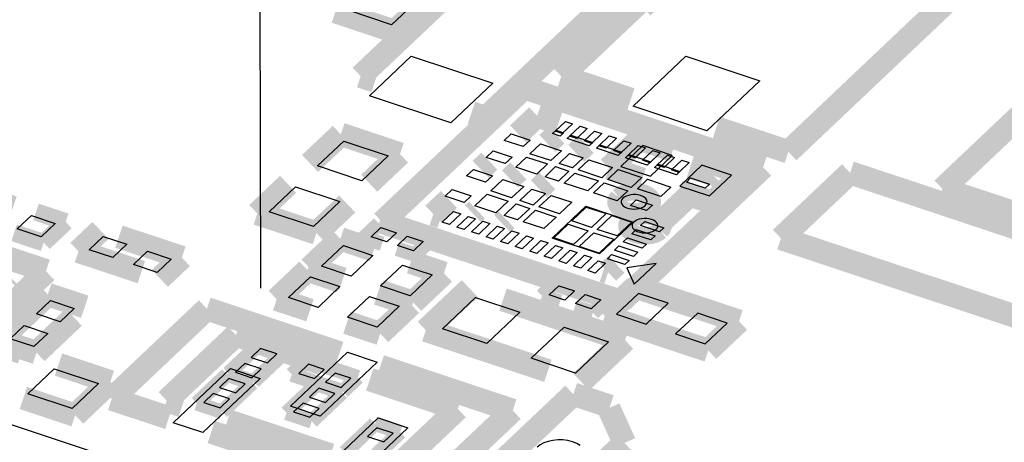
# Model space of a CAD drawing. Extents: x 0 to 1189, y 0 to 841.
# Tile 261 of 297: x 604.61 to 614.78, y 545.47 to 549.84. Entities that reach past the tile are written whole.
import ezdxf

# ---------------------------------------------------------------- set-up
doc = ezdxf.new("R2010")
doc.units = 0
doc.header["$LTSCALE"] = 65.395
doc.linetypes.add('DASHED', pattern=[0.2, 0.1, -0.1])
doc.layers.get('0').update_dxf_attribs({"linetype": 'CONTINUOUS'})

msp = doc.modelspace()

# ---------------------------------------------------------------- linework, layer by layer
at = {"color": 7, "linetype": 'DASHED'}
msp.add_line((607.027, 579.76), (607.491, 365.493), dxfattribs=at)
at = {"color": 7, "linetype": 'Continuous'}
for p, q in [((634.624, 535.635), (571.439, 556.657)), ((608.725, 550.044), (608.453, 549.786)), ((608.453, 549.786), (607.994, 549.938)), ((608.224, 549.05), (608.656, 549.459)), ((608.656, 549.459), (609.497, 549.18)), ((610.947, 548.942), (611.492, 549.459)), ((611.492, 549.459), (612.256, 549.204)), ((609.497, 549.18), (609.065, 548.771)), ((612.256, 549.204), (611.711, 548.688)), ((609.065, 548.771), (608.224, 549.05)), ((611.711, 548.688), (610.947, 548.942)), ((610.141, 548.684), (610.249, 548.786)), ((610.249, 548.786), (610.323, 548.761)), ((610.115, 548.66), (610.151, 548.694)), ((610.216, 548.66), (610.141, 548.684)), ((610.151, 548.694), (610.23, 548.668)), ((610.23, 548.668), (610.193, 548.633)), ((610.323, 548.761), (610.216, 548.66)), ((610.292, 548.634), (610.399, 548.736)), ((610.474, 548.711), (610.367, 548.609)), ((610.399, 548.736), (610.474, 548.711)), ((610.442, 548.584), (610.55, 548.686)), ((610.55, 548.686), (610.625, 548.661)), ((607.686, 548.325), (607.959, 548.583)), ((607.959, 548.583), (608.417, 548.431)), ((609.616, 548.59), (609.687, 548.658)), ((609.811, 548.525), (609.616, 548.59)), ((609.687, 548.658), (609.883, 548.593)), ((609.883, 548.593), (609.811, 548.525)), ((610.193, 548.633), (610.115, 548.66)), ((610.268, 548.609), (610.305, 548.643)), ((610.494, 548.534), (610.268, 548.609)), ((610.367, 548.609), (610.292, 548.634)), ((610.305, 548.643), (610.53, 548.568)), ((610.517, 548.559), (610.442, 548.584)), ((610.53, 548.568), (610.494, 548.534)), ((610.625, 548.661), (610.517, 548.559)), ((610.593, 548.534), (610.7, 548.636)), ((610.775, 548.611), (610.668, 548.509)), ((610.7, 548.636), (610.775, 548.611)), ((610.744, 548.484), (610.851, 548.586)), ((610.926, 548.561), (610.818, 548.459)), ((610.851, 548.586), (610.926, 548.561)), ((609.43, 548.414), (609.501, 548.482)), ((609.501, 548.482), (609.697, 548.417)), ((609.882, 548.451), (609.991, 548.555)), ((609.991, 548.555), (610.207, 548.483)), ((610.207, 548.483), (610.098, 548.38)), ((610.569, 548.509), (610.605, 548.543)), ((610.794, 548.434), (610.569, 548.509)), ((610.668, 548.509), (610.593, 548.534)), ((610.605, 548.543), (610.83, 548.468)), ((610.818, 548.459), (610.744, 548.484)), ((610.83, 548.468), (610.794, 548.434)), ((610.894, 548.434), (611.001, 548.536)), ((611.076, 548.511), (610.969, 548.409)), ((611.001, 548.536), (611.076, 548.511)), ((611.045, 548.384), (611.152, 548.486)), ((611.227, 548.461), (611.12, 548.359)), ((611.152, 548.486), (611.227, 548.461)), ((608.417, 548.431), (608.145, 548.173)), ((609.626, 548.349), (609.43, 548.414)), ((609.697, 548.417), (609.626, 548.349)), ((609.737, 548.314), (609.846, 548.417)), ((609.846, 548.417), (610.063, 548.346)), ((610.098, 548.38), (609.882, 548.451)), ((610.182, 548.352), (610.291, 548.455)), ((610.291, 548.455), (610.43, 548.409)), ((610.43, 548.409), (610.321, 548.306)), ((610.381, 548.285), (610.49, 548.389)), ((610.49, 548.389), (610.734, 548.308)), ((610.869, 548.409), (610.905, 548.443)), ((611.094, 548.334), (610.869, 548.409)), ((610.969, 548.409), (610.894, 548.434)), ((610.905, 548.443), (611.131, 548.368)), ((611.12, 548.359), (611.045, 548.384)), ((611.131, 548.368), (611.094, 548.334)), ((611.194, 548.334), (611.302, 548.436)), ((611.377, 548.411), (611.269, 548.309)), ((611.302, 548.436), (611.377, 548.411)), ((611.345, 548.284), (611.452, 548.386)), ((611.527, 548.361), (611.42, 548.259)), ((611.452, 548.386), (611.527, 548.361)), ((608.145, 548.173), (607.686, 548.325)), ((609.227, 548.222), (609.298, 548.29)), ((609.298, 548.29), (609.494, 548.224)), ((609.954, 548.242), (609.737, 548.314)), ((610.063, 548.346), (609.954, 548.242)), ((610.038, 548.214), (610.147, 548.318)), ((610.147, 548.318), (610.285, 548.272)), ((610.285, 548.272), (610.176, 548.168)), ((610.321, 548.306), (610.182, 548.352)), ((610.625, 548.204), (610.381, 548.285)), ((610.734, 548.308), (610.625, 548.204)), ((610.685, 548.184), (610.794, 548.288)), ((610.794, 548.288), (611.038, 548.206)), ((611.169, 548.309), (611.206, 548.343)), ((611.395, 548.234), (611.169, 548.309)), ((611.269, 548.309), (611.194, 548.334)), ((611.206, 548.343), (611.431, 548.268)), ((611.42, 548.259), (611.345, 548.284)), ((611.431, 548.268), (611.395, 548.234)), ((609.423, 548.157), (609.227, 548.222)), ((609.494, 548.224), (609.423, 548.157)), ((609.476, 548.067), (609.602, 548.186)), ((609.602, 548.186), (609.819, 548.114)), ((610.176, 548.168), (610.038, 548.214)), ((610.236, 548.148), (610.345, 548.251)), ((610.345, 548.251), (610.589, 548.17)), ((610.589, 548.17), (610.48, 548.067)), ((610.929, 548.103), (610.685, 548.184)), ((611.038, 548.206), (610.929, 548.103)), ((610.994, 548.088), (611.098, 548.187)), ((611.098, 548.187), (611.338, 548.107)), ((611.498, 548.159), (611.542, 548.201)), ((611.693, 548.094), (611.498, 548.159)), ((611.542, 548.201), (611.738, 548.136)), ((607.187, 547.852), (607.459, 548.11)), ((607.459, 548.11), (607.918, 547.957)), ((609.007, 548.013), (609.078, 548.081)), ((609.078, 548.081), (609.274, 548.016)), ((609.692, 547.995), (609.476, 548.067)), ((609.819, 548.114), (609.692, 547.995)), ((609.776, 547.967), (609.903, 548.086)), ((609.903, 548.086), (610.041, 548.04)), ((610.48, 548.067), (610.236, 548.148)), ((610.54, 548.047), (610.649, 548.15)), ((610.649, 548.15), (610.893, 548.069)), ((610.893, 548.069), (610.784, 547.966)), ((611.234, 548.008), (610.994, 548.088)), ((611.338, 548.107), (611.234, 548.008)), ((611.738, 548.136), (611.693, 548.094)), ((607.918, 547.957), (607.645, 547.699)), ((609.202, 547.948), (609.007, 548.013)), ((609.274, 548.016), (609.202, 547.948)), ((609.314, 547.913), (609.44, 548.033)), ((609.44, 548.033), (609.656, 547.961)), ((609.656, 547.961), (609.531, 547.841)), ((609.915, 547.921), (609.776, 547.967)), ((610.041, 548.04), (609.915, 547.921)), ((609.975, 547.901), (610.101, 548.02)), ((610.101, 548.02), (610.314, 547.95)), ((610.314, 547.95), (610.188, 547.83)), ((610.784, 547.966), (610.54, 548.047)), ((610.92, 547.918), (610.981, 547.976)), ((610.981, 547.976), (611.147, 547.921)), ((607.645, 547.699), (607.187, 547.852)), ((608.976, 547.744), (609.093, 547.854)), ((609.093, 547.854), (609.168, 547.829)), ((609.531, 547.841), (609.314, 547.913)), ((609.615, 547.814), (609.741, 547.933)), ((609.741, 547.933), (609.879, 547.887)), ((609.879, 547.887), (609.753, 547.767)), ((609.813, 547.747), (609.939, 547.867)), ((609.939, 547.867), (610.152, 547.796)), ((610.188, 547.83), (609.975, 547.901)), ((610.111, 547.578), (610.46, 547.909)), ((610.313, 547.757), (610.464, 547.9)), ((610.46, 547.909), (610.95, 547.745)), ((610.464, 547.9), (610.668, 547.832)), ((611.086, 547.863), (610.92, 547.918)), ((611.147, 547.921), (611.086, 547.863)), ((604.585, 547.675), (604.731, 547.812)), ((604.731, 547.812), (604.975, 547.731)), ((609.168, 547.829), (609.051, 547.719)), ((609.127, 547.694), (609.243, 547.804)), ((609.318, 547.779), (609.202, 547.669)), ((609.243, 547.804), (609.318, 547.779)), ((609.278, 547.644), (609.394, 547.754)), ((609.394, 547.754), (609.469, 547.729)), ((609.753, 547.767), (609.615, 547.814)), ((610.026, 547.677), (609.813, 547.747)), ((610.152, 547.796), (610.026, 547.677)), ((610.518, 547.689), (610.313, 547.757)), ((610.668, 547.832), (610.518, 547.689)), ((610.578, 547.669), (610.729, 547.812)), ((610.729, 547.812), (610.934, 547.743)), ((611.024, 547.71), (611.069, 547.752)), ((611.069, 547.752), (611.264, 547.687)), ((604.83, 547.593), (604.585, 547.675)), ((604.975, 547.731), (604.83, 547.593)), ((608.241, 547.594), (608.341, 547.689)), ((608.341, 547.689), (608.503, 547.635)), ((609.051, 547.719), (608.976, 547.744)), ((609.202, 547.669), (609.127, 547.694)), ((609.469, 547.729), (609.352, 547.619)), ((609.428, 547.594), (609.544, 547.704)), ((609.619, 547.679), (609.503, 547.569)), ((609.544, 547.704), (609.619, 547.679)), ((609.579, 547.543), (609.695, 547.654)), ((609.695, 547.654), (609.77, 547.629)), ((610.127, 547.581), (610.277, 547.723)), ((610.277, 547.723), (610.482, 547.655)), ((610.482, 547.655), (610.332, 547.513)), ((610.783, 547.601), (610.578, 547.669)), ((610.95, 547.745), (610.601, 547.415)), ((610.934, 547.743), (610.783, 547.601)), ((610.935, 547.625), (610.979, 547.667)), ((610.979, 547.667), (611.175, 547.602)), ((611.22, 547.645), (611.024, 547.71)), ((611.264, 547.687), (611.22, 547.645)), ((605.327, 547.459), (605.472, 547.596)), ((605.472, 547.596), (605.716, 547.515)), ((608.403, 547.54), (608.241, 547.594)), ((608.503, 547.635), (608.403, 547.54)), ((608.515, 547.503), (608.614, 547.598)), ((608.614, 547.598), (608.777, 547.544)), ((608.777, 547.544), (608.677, 547.449)), ((609.352, 547.619), (609.278, 547.644)), ((609.503, 547.569), (609.428, 547.594)), ((609.654, 547.519), (609.579, 547.543)), ((609.77, 547.629), (609.654, 547.519)), ((609.728, 547.494), (609.845, 547.604)), ((609.92, 547.579), (609.803, 547.469)), ((609.845, 547.604), (609.92, 547.579)), ((609.879, 547.444), (609.995, 547.554)), ((609.995, 547.554), (610.07, 547.529)), ((610.601, 547.415), (610.111, 547.578)), ((610.332, 547.513), (610.127, 547.581)), ((610.392, 547.493), (610.543, 547.635)), ((610.543, 547.635), (610.747, 547.567)), ((610.747, 547.567), (610.597, 547.424)), ((610.845, 547.54), (610.89, 547.582)), ((610.89, 547.582), (611.085, 547.517)), ((611.13, 547.56), (610.935, 547.625)), ((611.175, 547.602), (611.13, 547.56)), ((605.571, 547.377), (605.327, 547.459)), ((605.716, 547.515), (605.571, 547.377)), ((605.785, 547.306), (605.93, 547.444)), ((605.93, 547.444), (606.175, 547.362)), ((607.727, 547.288), (607.954, 547.503)), ((607.954, 547.503), (608.26, 547.401)), ((608.677, 547.449), (608.515, 547.503)), ((609.803, 547.469), (609.728, 547.494)), ((609.954, 547.419), (609.879, 547.444)), ((610.07, 547.529), (609.954, 547.419)), ((610.03, 547.393), (610.146, 547.504)), ((610.221, 547.479), (610.104, 547.369)), ((610.146, 547.504), (610.221, 547.479)), ((610.18, 547.343), (610.296, 547.454)), ((610.296, 547.454), (610.371, 547.429)), ((610.597, 547.424), (610.392, 547.493)), ((610.756, 547.455), (610.8, 547.498)), ((610.951, 547.39), (610.756, 547.455)), ((610.8, 547.498), (610.996, 547.433)), ((611.041, 547.475), (610.845, 547.54)), ((611.085, 547.517), (611.041, 547.475)), ((606.175, 547.362), (606.03, 547.225)), ((608.26, 547.401), (608.033, 547.186)), ((610.104, 547.369), (610.03, 547.393)), ((610.255, 547.318), (610.18, 547.343)), ((610.371, 547.429), (610.255, 547.318)), ((610.331, 547.293), (610.447, 547.403)), ((610.522, 547.379), (610.406, 547.268)), ((610.447, 547.403), (610.522, 547.379)), ((610.481, 547.243), (610.588, 547.345)), ((610.588, 547.345), (610.663, 547.32)), ((610.682, 547.366), (610.726, 547.408)), ((610.862, 547.306), (610.682, 547.366)), ((610.726, 547.408), (610.906, 547.348)), ((610.906, 547.348), (610.862, 547.306)), ((610.996, 547.433), (610.951, 547.39)), ((606.03, 547.225), (605.785, 547.306)), ((608.033, 547.186), (607.727, 547.288)), ((608.339, 547.085), (608.566, 547.3)), ((608.566, 547.3), (608.871, 547.198)), ((610.406, 547.268), (610.331, 547.293)), ((610.556, 547.218), (610.481, 547.243)), ((610.663, 547.32), (610.556, 547.218)), ((611.187, 547.317), (610.882, 547.273)), ((610.882, 547.273), (610.96, 547.102)), ((610.96, 547.102), (611.187, 547.317)), ((607.387, 546.965), (607.614, 547.18)), ((607.614, 547.18), (607.919, 547.079)), ((608.871, 547.198), (608.644, 546.983)), ((607.919, 547.079), (607.692, 546.863)), ((608.644, 546.983), (608.339, 547.085)), ((610.079, 546.992), (610.179, 547.087)), ((610.179, 547.087), (610.341, 547.033)), ((604.783, 546.796), (604.928, 546.934)), ((604.928, 546.934), (605.173, 546.853)), ((607.692, 546.863), (607.387, 546.965)), ((607.998, 546.762), (608.225, 546.977)), ((608.225, 546.977), (608.531, 546.875)), ((608.977, 546.642), (609.318, 546.965)), ((609.318, 546.965), (609.776, 546.812)), ((610.241, 546.939), (610.079, 546.992)), ((610.341, 547.033), (610.241, 546.939)), ((610.352, 546.902), (610.452, 546.996)), ((610.452, 546.996), (610.615, 546.942)), ((610.615, 546.942), (610.515, 546.848)), ((605.173, 546.853), (605.027, 546.715)), ((608.531, 546.875), (608.304, 546.66)), ((610.515, 546.848), (610.352, 546.902)), ((605.027, 546.715), (604.783, 546.796)), ((608.304, 546.66), (607.998, 546.762)), ((609.776, 546.812), (609.436, 546.49)), ((604.51, 546.538), (604.655, 546.676)), ((604.655, 546.676), (604.9, 546.594)), ((609.436, 546.49), (608.977, 546.642)), ((609.894, 546.337), (610.235, 546.66)), ((610.235, 546.66), (610.693, 546.507)), ((604.755, 546.457), (604.51, 546.538)), ((604.9, 546.594), (604.755, 546.457)), ((610.693, 546.507), (610.353, 546.184)), ((607.408, 545.84), (607.998, 546.399)), ((607.998, 546.399), (608.304, 546.297)), ((610.353, 546.184), (609.894, 546.337)), ((604.694, 545.97), (604.966, 546.228)), ((604.966, 546.228), (605.425, 546.075)), ((606.196, 545.67), (606.787, 546.23)), ((606.787, 546.23), (607.093, 546.128)), ((608.304, 546.297), (607.713, 545.738)), ((607.093, 546.128), (606.502, 545.568)), ((605.425, 546.075), (605.152, 545.817)), ((605.152, 545.817), (604.694, 545.97)), ((607.713, 545.738), (607.408, 545.84)), ((607.725, 545.162), (608.315, 545.721)), ((608.315, 545.721), (608.621, 545.619)), ((606.502, 545.568), (606.196, 545.67)), ((608.621, 545.619), (608.031, 545.06))]:
    msp.add_line(p, q, dxfattribs=at)
at = {"color": 1, "linetype": 'Continuous'}
for p, q in [((611.047, 548.536), (610.82, 548.32)), ((611.353, 548.434), (611.047, 548.536)), ((611.126, 548.219), (611.353, 548.434)), ((610.82, 548.32), (611.126, 548.219)), ((611.659, 548.332), (611.432, 548.117)), ((611.964, 548.231), (611.659, 548.332)), ((611.737, 548.015), (611.964, 548.231)), ((611.432, 548.117), (611.737, 548.015)), ((611.003, 547.006), (610.776, 546.791)), ((611.309, 546.905), (611.003, 547.006)), ((611.082, 546.689), (611.309, 546.905)), ((610.776, 546.791), (611.082, 546.689)), ((611.615, 546.803), (611.387, 546.588)), ((611.92, 546.701), (611.615, 546.803)), ((611.693, 546.486), (611.92, 546.701)), ((611.387, 546.588), (611.693, 546.486)), ((607.099, 546.437), (607.002, 546.346)), ((607.267, 546.381), (607.099, 546.437)), ((607.002, 546.346), (607.171, 546.29)), ((607.171, 546.29), (607.267, 546.381)), ((606.936, 546.283), (606.84, 546.192)), ((607.104, 546.227), (606.936, 546.283)), ((607.008, 546.136), (607.104, 546.227)), ((607.594, 546.275), (607.494, 546.18)), ((607.756, 546.221), (607.594, 546.275)), ((607.657, 546.126), (607.756, 546.221)), ((606.771, 546.127), (606.675, 546.035)), ((606.939, 546.071), (606.771, 546.127)), ((606.84, 546.192), (607.008, 546.136)), ((607.494, 546.18), (607.657, 546.126)), ((607.868, 546.184), (607.768, 546.089)), ((608.03, 546.13), (607.868, 546.184)), ((607.93, 546.035), (608.03, 546.13)), ((606.675, 546.035), (606.843, 545.979)), ((606.843, 545.979), (606.939, 546.071)), ((607.699, 546.028), (607.603, 545.936)), ((607.867, 545.972), (607.699, 546.028)), ((607.768, 546.089), (607.93, 546.035)), ((606.609, 545.973), (606.512, 545.881)), ((606.777, 545.917), (606.609, 545.973)), ((606.68, 545.825), (606.777, 545.917)), ((607.603, 545.936), (607.771, 545.88)), ((607.771, 545.88), (607.867, 545.972)), ((606.512, 545.881), (606.68, 545.825)), ((607.537, 545.874), (607.44, 545.782)), ((607.705, 545.818), (607.537, 545.874)), ((607.608, 545.726), (607.705, 545.818)), ((607.44, 545.782), (607.608, 545.726)), ((608.3, 545.618), (608.203, 545.527)), ((608.468, 545.562), (608.3, 545.618)), ((608.203, 545.527), (608.371, 545.471)), ((608.371, 545.471), (608.468, 545.562))]:
    msp.add_line(p, q, dxfattribs=at)
at = {"color": 7, "linetype": 'Continuous'}
for points, const_width in [([(612.029, 550.98), (610.205, 549.252)], 0.242), ([(608.133, 549.254), (609.438, 550.491)], 0.242), ([(611.043, 550.22), (610.918, 550.102)], 0.604), ([(607.872, 549.921), (608.19, 550.222)], 0.242), ([(612.552, 548.471), (614.375, 550.2)], 0.242), ([(608.802, 550.018), (608.484, 549.717)], 0.242), ([(610.732, 550.061), (609.427, 548.824)], 0.242), ([(608.484, 549.717), (607.872, 549.921)], 0.242), ([(608.283, 549.204), (608.133, 549.254)], 0.242), ([(610.205, 549.252), (610.924, 549.013)], 0.242), ([(608.356, 547.744), (609.823, 549.134)], 0.242), ([(609.823, 549.134), (612.291, 548.313)], 0.242), ([(609.427, 548.824), (609.277, 548.874)], 0.242), ([(615.039, 548.934), (614.145, 548.087)], 0.242), ([(609.76, 548.657), (609.957, 548.844)], 0.242), ([(609.957, 548.844), (610.179, 548.77)], 0.242), ([(607.61, 548.351), (607.928, 548.652)], 0.242), ([(607.928, 548.652), (608.539, 548.448)], 0.242), ([(610.062, 548.558), (610.155, 548.646)], 0.242), ([(611.806, 548.719), (612.552, 548.471)], 0.242), ([(610.36, 548.456), (610.458, 548.548)], 0.242), ([(610.698, 548.303), (611.016, 548.604)], 0.242), ([(611.016, 548.604), (611.36, 548.49)], 0.242), ([(608.539, 548.448), (608.221, 548.147)], 0.242), ([(609.373, 548.29), (609.462, 548.375)], 0.242), ([(612.086, 548.248), (611.742, 548.363)], 0.242), ([(609.676, 548.192), (609.762, 548.274)], 0.242), ([(611.042, 548.188), (610.698, 548.303)], 0.242), ([(612.291, 548.313), (610.824, 546.923)], 0.242), ([(611.539, 548.317), (611.762, 548.243)], 0.242), ([(611.762, 548.243), (611.697, 548.181)], 0.242), ([(611.768, 547.947), (612.086, 548.248)], 0.242), ([(613.19, 548.255), (612.475, 547.577)], 0.242), ([(620.11, 545.952), (613.19, 548.255)], 0.242), ([(607.065, 547.834), (607.383, 548.135)], 0.242), ([(609.974, 548.09), (610.061, 548.172)], 0.242), ([(611.597, 548.087), (611.22, 547.73)], 0.242), ([(611.424, 548.061), (611.768, 547.947)], 0.242), ([(614.145, 548.087), (620.313, 546.035)], 0.242), ([(604.55, 547.925), (604.244, 548.027)], 0.181), ([(607.994, 547.932), (607.676, 547.631)], 0.242), ([(608.884, 547.827), (609.045, 547.979)], 0.242), ([(610.795, 548.006), (610.78, 547.986), (610.772, 547.964), (610.772, 547.942), (610.781, 547.921), (610.796, 547.901), (610.819, 547.883), (610.848, 547.869), (610.882, 547.858), (610.918, 547.851), (610.957, 547.849), (610.996, 547.851), (611.033, 547.858), (611.067, 547.869), (611.096, 547.883), (611.119, 547.901)], 0.181), ([(611.119, 547.901), (611.135, 547.919), (611.144, 547.94), (611.145, 547.96), (611.14, 547.981), (611.127, 548), (611.107, 548.018), (611.083, 548.033), (611.052, 548.045), (611.019, 548.054), (610.983, 548.059), (610.946, 548.059), (610.909, 548.056), (610.875, 548.048), (610.844, 548.037), (610.817, 548.023), (610.795, 548.006)], 0.181), ([(607.676, 547.631), (607.065, 547.834)], 0.242), ([(609.294, 547.831), (609.335, 547.869)], 0.242), ([(604.779, 547.849), (605.085, 547.747)], 0.181), ([(610.824, 546.923), (608.356, 547.744)], 0.242), ([(608.964, 547.8), (608.884, 547.827)], 0.242), ([(609.595, 547.73), (609.638, 547.771)], 0.242), ([(610.907, 547.759), (610.892, 547.739), (610.884, 547.718), (610.884, 547.696), (610.892, 547.674), (610.908, 547.655), (610.931, 547.637), (610.96, 547.623), (610.993, 547.611), (611.03, 547.605), (611.069, 547.602), (611.108, 547.605), (611.145, 547.611), (611.179, 547.622), (611.208, 547.636), (611.231, 547.654)], 0.181), ([(611.231, 547.654), (611.247, 547.673), (611.255, 547.693), (611.257, 547.714), (611.251, 547.734), (611.239, 547.754), (611.219, 547.772), (611.194, 547.787), (611.164, 547.799), (611.13, 547.807), (611.095, 547.812), (611.057, 547.813), (611.021, 547.809), (610.987, 547.802), (610.955, 547.791), (610.928, 547.776), (610.907, 547.759)], 0.181), ([(605.085, 547.747), (604.858, 547.532)], 0.181), ([(605.444, 547.658), (605.217, 547.443)], 0.242), ([(608.322, 547.73), (608.168, 547.583)], 0.151), ([(608.51, 547.667), (608.322, 547.73)], 0.151), ([(603.808, 547.599), (604.883, 547.241)], 0.242), ([(604.858, 547.532), (604.552, 547.633)], 0.181), ([(606.285, 547.378), (605.635, 547.594)], 0.242), ([(607.923, 547.572), (607.605, 547.27)], 0.242), ([(608.267, 547.457), (607.923, 547.572)], 0.242), ([(608.168, 547.583), (608.355, 547.521)], 0.151), ([(608.85, 547.554), (608.663, 547.616)], 0.151), ([(612.475, 547.577), (619.395, 545.274)], 0.242), ([(605.217, 547.443), (605.866, 547.227)], 0.242), ([(608.508, 547.47), (608.695, 547.408)], 0.151), ([(608.695, 547.408), (608.85, 547.554)], 0.151), ([(604.507, 547.183), (603.905, 547.383)], 0.242), ([(606.058, 547.163), (606.285, 547.378)], 0.242), ([(608.649, 547.33), (608.993, 547.216)], 0.242), ([(604.885, 547.233), (604.247, 546.628)], 0.242), ([(607.583, 547.249), (607.265, 546.947)], 0.242), ([(607.927, 547.134), (607.583, 547.249)], 0.242), ([(607.605, 547.27), (607.949, 547.156)], 0.242), ([(610.689, 547.226), (610.641, 547.242)], 0.242), ([(610.775, 547.308), (610.689, 547.226)], 0.242), ([(604.487, 547.164), (604.507, 547.183)], 0.242), ([(608.993, 547.216), (608.675, 546.914)], 0.242), ([(608.675, 546.914), (608.332, 547.029)], 0.242), ([(608.806, 546.627), (609.26, 547.057)], 0.242), ([(610.16, 547.128), (610.006, 546.982)], 0.151), ([(610.348, 547.066), (610.16, 547.128)], 0.151), ([(610.654, 546.774), (610.972, 547.075)], 0.242), ([(610.972, 547.075), (612.042, 546.719)], 0.242), ([(604.9, 546.996), (604.514, 546.63)], 0.242), ([(605.282, 546.869), (604.9, 546.996)], 0.242), ([(607.265, 546.947), (607.609, 546.833)], 0.242), ([(608.309, 547.007), (608.653, 546.893)], 0.242), ([(610.865, 546.523), (609.604, 546.943)], 0.242), ([(610.006, 546.982), (610.193, 546.92)], 0.151), ([(610.688, 546.953), (610.5, 547.015)], 0.151), ([(606.544, 546.848), (605.561, 545.916)], 0.242), ([(607.915, 546.392), (606.544, 546.848)], 0.242), ([(608.653, 546.893), (608.335, 546.592)], 0.242), ([(610.346, 546.869), (610.533, 546.806)], 0.151), ([(610.533, 546.806), (610.688, 546.953)], 0.151), ([(604.783, 546.395), (605.169, 546.761)], 0.242), ([(611.724, 546.418), (610.654, 546.774)], 0.242), ([(612.042, 546.719), (611.724, 546.418)], 0.242), ([(608.335, 546.592), (607.991, 546.706)], 0.242), ([(610.067, 546.207), (608.806, 546.627)], 0.242), ([(604.094, 546.576), (604.629, 546.398)], 0.242), ([(604.4, 546.522), (604.783, 546.395)], 0.242), ([(606.844, 546.577), (606.128, 545.899)], 0.242), ([(607.73, 546.282), (606.844, 546.577)], 0.242), ([(610.411, 546.093), (610.865, 546.523)], 0.242), ([(606.767, 546.181), (607.08, 546.478)], 0.151), ([(607.08, 546.478), (607.34, 546.392)], 0.151), ([(607.34, 546.392), (607.027, 546.095)], 0.151), ([(605.011, 546.271), (605.546, 546.093)], 0.242), ([(607.421, 546.169), (607.576, 546.316)], 0.151), ([(607.576, 546.316), (608.103, 546.14)], 0.151), ([(609.704, 545.797), (608.335, 546.253)], 0.242), ([(606.439, 545.871), (606.753, 546.168)], 0.151), ([(606.753, 546.168), (607.012, 546.081)], 0.151), ([(607.027, 546.095), (606.767, 546.181)], 0.151), ([(607.949, 545.994), (607.421, 546.169)], 0.151), ([(609.136, 545.814), (608.227, 546.117)], 0.242), ([(605.546, 546.093), (605.183, 545.748)], 0.242), ([(607.012, 546.081), (606.699, 545.784)], 0.151), ([(607.367, 545.772), (607.68, 546.069)], 0.151), ([(607.68, 546.069), (607.94, 545.982)], 0.151), ([(608.103, 546.14), (607.949, 545.994)], 0.151), ([(605.183, 545.748), (604.648, 545.926)], 0.242), ([(605.561, 545.916), (606.151, 545.72)], 0.242), ([(606.128, 545.899), (606.289, 545.846)], 0.242), ([(607.94, 545.982), (607.627, 545.685)], 0.151), ([(608.581, 544.307), (610.33, 545.965)], 0.242), ([(610.33, 545.965), (610.708, 545.839)], 0.242), ([(606.699, 545.784), (606.439, 545.871)], 0.151), ([(608.421, 545.136), (609.136, 545.814)], 0.242), ([(608.72, 544.865), (609.704, 545.797)], 0.242), ([(610.707, 545.83), (610.696, 545.82)], 0.242), ([(610.696, 545.82), (610.859, 545.461)], 0.242), ([(607.627, 545.685), (607.367, 545.772)], 0.151), ([(606.755, 545.691), (607.821, 545.336)], 0.242), ([(607.968, 545.362), (608.281, 545.659)], 0.151), ([(608.281, 545.659), (608.541, 545.573)], 0.151), ([(606.589, 545.574), (607.701, 545.204)], 0.242), ([(608.541, 545.573), (608.228, 545.276)], 0.151), ([(610.859, 545.461), (610.592, 545.208)], 0.242)]:
    msp.add_lwpolyline(points, dxfattribs=dict(at, const_width=const_width))
at = {"color": 1, "linetype": 'Continuous'}
for points in [[(610.842, 547.991), (610.831, 547.977), (610.826, 547.961), (610.826, 547.946), (610.832, 547.931), (610.843, 547.916), (610.859, 547.904), (610.88, 547.893), (610.904, 547.886), (610.93, 547.881), (610.958, 547.879), (610.985, 547.881), (611.012, 547.885), (611.036, 547.893), (611.056, 547.903), (611.073, 547.916)], [(611.073, 547.916), (611.084, 547.929), (611.09, 547.944), (611.092, 547.959), (611.088, 547.973), (611.078, 547.987), (611.065, 548), (611.047, 548.01), (611.025, 548.019), (611.001, 548.025), (610.976, 548.029), (610.949, 548.029), (610.923, 548.026), (610.899, 548.021), (610.877, 548.013), (610.857, 548.003), (610.842, 547.991)], [(611.185, 547.67), (611.196, 547.683), (611.202, 547.697), (611.203, 547.712), (611.199, 547.727), (611.19, 547.741), (611.176, 547.753), (611.159, 547.764), (611.137, 547.773), (611.113, 547.779), (611.088, 547.782), (611.061, 547.782), (611.035, 547.78), (611.011, 547.775), (610.988, 547.767), (610.969, 547.756), (610.954, 547.744)], [(610.954, 547.744), (610.943, 547.73), (610.937, 547.715), (610.938, 547.699), (610.943, 547.684), (610.955, 547.67), (610.971, 547.657), (610.991, 547.647), (611.016, 547.639), (611.042, 547.634), (611.069, 547.633), (611.097, 547.634), (611.123, 547.639), (611.147, 547.647), (611.168, 547.657), (611.185, 547.67)]]:
    msp.add_lwpolyline(points, dxfattribs=at)
at = {"color": 7, "linetype": 'Continuous'}
msp.add_lwpolyline([(610.4, 545.434), (610.365, 545.455), (610.322, 545.473), (610.274, 545.485), (610.223, 545.492), (610.17, 545.493), (610.118, 545.488), (610.069, 545.477), (610.024, 545.462), (609.986, 545.441), (609.955, 545.416)], dxfattribs=at)

doc.saveas('drawing.dxf')
